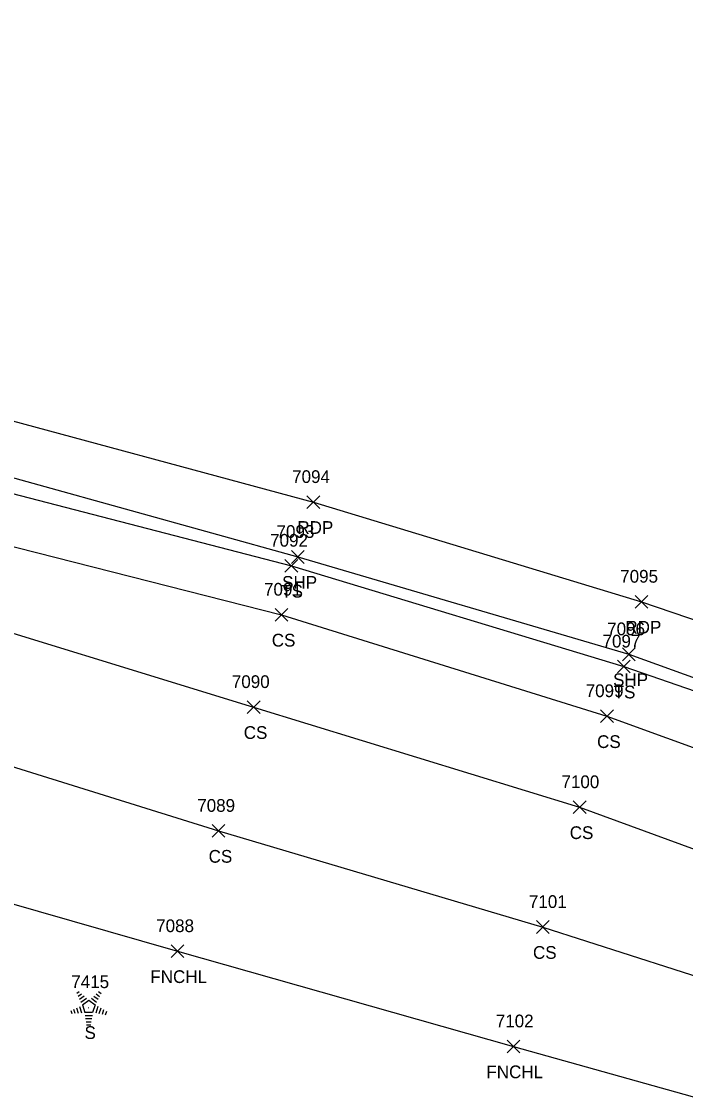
# Model space of a CAD drawing. Extents: x 1505656 to 1508446, y 700805 to 703031.
# Drawn here: x 1507826.1 to 1507930.5, y 701479.5 to 701648.6 of the extents above; entities that cross this region are included whole.
import ezdxf

# ---------------------------------------------------------------- set-up
doc = ezdxf.new("R2010")
doc.units = 0
for name, color, linetype in [('L_A', 7, 'Continuous'), ('L_I', 7, 'Continuous'), ('L_TIC', 7, 'Continuous'), ('LELB', 7, 'Continuous'), ('LFNC', 7, 'Continuous'), ('LTC', 7, 'Continuous'), ('P_A', 7, 'Continuous'), ('P_I', 7, 'Continuous'), ('P_TIC', 7, 'Continuous'), ('PET', 7, 'Continuous'), ('PSP', 7, 'Continuous')]:
    doc.layers.add(name, color=color, linetype=linetype)

msp = doc.modelspace()

# ---------------------------------------------------------------- linework, layer by layer
at = {"layer": 'L_TIC'}
for points in [[(1507867.53, 701562.07), (1507869.53, 701564.07)], [(1507869.53, 701562.07), (1507867.53, 701564.07)], [(1507866, 701554.37), (1507868, 701556.37)], [(1507868, 701554.37), (1507866, 701556.37)], [(1507919.81, 701546.22), (1507921.81, 701548.22)], [(1507921.81, 701546.22), (1507919.81, 701548.22)], [(1507861.6, 701539.85), (1507863.6, 701541.85)], [(1507863.6, 701539.85), (1507861.6, 701541.85)], [(1507917.17, 701538.42), (1507919.17, 701540.42)], [(1507919.17, 701538.42), (1507917.17, 701540.42)], [(1507912.87, 701524.11), (1507914.87, 701526.11)], [(1507914.87, 701524.11), (1507912.87, 701526.11)], [(1507856.08, 701520.39), (1507858.08, 701522.39)], [(1507858.08, 701520.39), (1507856.08, 701522.39)], [(1507907.09, 701505.28), (1507909.09, 701507.28)], [(1507909.09, 701505.28), (1507907.09, 701507.28)], [(1507849.61, 701501.48), (1507851.61, 701503.48)], [(1507851.61, 701501.48), (1507849.61, 701503.48)], [(1507902.46, 701486.51), (1507904.46, 701488.51)], [(1507904.46, 701486.51), (1507902.46, 701488.51)]]:
    msp.add_lwpolyline(points, dxfattribs=at)
at = {"layer": 'LELB'}
for points in [[(1507330.99, 701644.33), (1507331.57, 701641.78), (1507371.77, 701640.82), (1507418.46, 701636.99), (1507454.87, 701633.93), (1507504.71, 701630.03), (1507556.91, 701624.43), (1507606.36, 701618.24), (1507661.13, 701610.06), (1507708.24, 701601.04), (1507762.71, 701589.7), (1507814.48, 701577.03), (1507868.53, 701563.07), (1507920.81, 701547.22), (1507968.27, 701530.82), (1508018.88, 701511.91), (1508073.65, 701490), (1508121.33, 701468.38), (1508166.06, 701447.38), (1508217.92, 701421.51), (1508258.5, 701398.83)], [(1507371.82, 701631.2), (1507419.37, 701631.63), (1507454.54, 701624.79), (1507505.05, 701622.5), (1507556.06, 701615.76), (1507605.29, 701610.61), (1507659.37, 701602.95), (1507705.7, 701593), (1507760.19, 701582.5), (1507867, 701555.37), (1507918.17, 701539.42), (1507965.63, 701522.2), (1508016.59, 701504.14), (1508070.8, 701481.77), (1508118.11, 701461.28), (1508164.85, 701439.21), (1508217.28, 701414)], [(1507454.54, 701624.79), (1507504.74, 701612.91), (1507553.31, 701603.43), (1507603.85, 701602.08), (1507655.97, 701590.04), (1507703.48, 701579.9), (1507760.64, 701566.79), (1507809, 701557.31), (1507862.6, 701540.85), (1507913.87, 701525.11), (1507961.41, 701507.74), (1508011.25, 701488.42), (1508064.95, 701467.68), (1508110.8, 701446.82), (1508159.76, 701433), (1508184.08, 701421.84)], [(1507553.31, 701603.43), (1507601.29, 701589.31), (1507651.17, 701577.15), (1507700.01, 701567.77), (1507706.67, 701566.48), (1507755.13, 701548.25), (1507804.73, 701537.71), (1507857.08, 701521.39), (1507908.09, 701506.28), (1507956.13, 701490.86), (1508006.59, 701471.95), (1508058.56, 701454.54), (1508106.68, 701438.49), (1508127.36, 701424.8)]]:
    msp.add_lwpolyline(points, dxfattribs=at)
at = {"layer": 'LFNC'}
msp.add_lwpolyline([(1507703.46, 701543.53), (1507750.96, 701530.99), (1507801.07, 701516.67), (1507850.61, 701502.48), (1507903.46, 701487.51), (1507950.87, 701474.23), (1508002.24, 701459.96), (1508054.23, 701445.25), (1508102.48, 701432.1), (1508087.33, 701416.79), (1508080.06, 701410.17), (1508073.75, 701404.93), (1508071.13, 701402.05), (1508049.1, 701382.67), (1508028.82, 701363.66)], dxfattribs=at)
at = {"layer": 'LTC'}
for p, q in [((1507834.81, 701495.88), (1507835.16, 701496.14)), ((1507835.01, 701495.42), (1507835.54, 701495.8)), ((1507837.83, 701495.78), (1507838.38, 701495.38)), ((1507838.2, 701496.12), (1507838.62, 701495.82)), ((1507835.22, 701494.95), (1507835.93, 701495.46)), ((1507835.43, 701494.49), (1507836.31, 701495.12)), ((1507835.66, 701494.03), (1507836.67, 701494.77)), ((1507835.66, 701494.03), (1507836.05, 701492.84)), ((1507836.67, 701494.77), (1507837.67, 701494.04)), ((1507837.09, 701495.08), (1507837.9, 701494.49)), ((1507837.67, 701494.04), (1507837.28, 701492.84)), ((1507837.46, 701495.43), (1507838.14, 701494.93)), ((1507833.84, 701493.16), (1507833.99, 701492.7)), ((1507834.29, 701493.38), (1507834.5, 701492.73)), ((1507834.75, 701493.6), (1507835.02, 701492.76)), ((1507835.2, 701493.81), (1507835.53, 701492.79)), ((1507837.28, 701492.84), (1507836.05, 701492.84)), ((1507837.24, 701492.34), (1507836.09, 701492.34)), ((1507838.1, 701493.77), (1507837.77, 701492.73)), ((1507838.55, 701493.52), (1507838.26, 701492.64)), ((1507838.99, 701493.27), (1507838.76, 701492.54)), ((1507839.44, 701493.02), (1507839.25, 701492.45)), ((1507837.15, 701491.84), (1507836.17, 701491.84)), ((1507837.07, 701491.34), (1507836.24, 701491.34)), ((1507836.99, 701490.84), (1507836.31, 701490.84))]:
    msp.add_line(p, q, dxfattribs=at)
at = {"layer": 'P_TIC'}
for points in [[(1507870.99, 701572.08), (1507872.99, 701574.08)], [(1507872.99, 701572.08), (1507870.99, 701574.08)], [(1507868.54, 701563.45), (1507870.54, 701565.45)], [(1507870.54, 701563.45), (1507868.54, 701565.45)], [(1507922.59, 701556.41), (1507924.59, 701558.41)], [(1507924.59, 701556.41), (1507922.59, 701558.41)], [(1507920.6, 701548.15), (1507922.6, 701550.15)], [(1507922.6, 701548.15), (1507920.6, 701550.15)]]:
    msp.add_lwpolyline(points, dxfattribs=at)
at = {"layer": 'PET'}
msp.add_lwpolyline([(1507331.09, 701648.62), (1507371.38, 701647.72), (1507419.18, 701645.9), (1507454.47, 701643.92), (1507505.5, 701639.83), (1507558.24, 701634.71), (1507608.33, 701628.44), (1507662.88, 701620.32), (1507710.96, 701611.67), (1507764.19, 701600.14), (1507816.88, 701587.97), (1507871.99, 701573.08), (1507923.59, 701557.41), (1507972.42, 701540.77), (1508022.2, 701522.45), (1508077.84, 701500.13), (1508126.28, 701479.21), (1508172.23, 701457.76), (1508223.87, 701431.74), (1508273.2, 701405.41), (1508320.32, 701376.47), (1508371.41, 701343.81), (1508408.57, 701317.59), (1508442.85, 701293.88)], dxfattribs=at)
at = {"layer": 'PSP'}
msp.add_lwpolyline([(1507708.42, 701603.34), (1507763.41, 701591.78), (1507815.2, 701579.55), (1507869.54, 701564.45), (1507921.6, 701549.15), (1507968.74, 701532.12), (1508019.6, 701513.82), (1508074.06, 701491.08), (1508122.46, 701470.23), (1508167.01, 701449.38), (1508218.67, 701423.12), (1508267.84, 701395.95), (1508314.49, 701368.02), (1508364.92, 701335.51), (1508402.55, 701308.52), (1508433.77, 701283.19)], dxfattribs=at)

# ---------------------------------------------------------------- texts
at = {"layer": 'L_A'}
for s, p in [('TS', (1507866.94, 701558.07)), ('CS', (1507865.45, 701550.37)), ('TS', (1507919.22, 701542.22)), ('CS', (1507861.04, 701535.85)), ('CS', (1507916.61, 701534.42)), ('CS', (1507912.31, 701520.11)), ('CS', (1507855.52, 701516.39)), ('CS', (1507906.53, 701501.28)), ('FNCHL', (1507846.35, 701497.48)), ('S', (1507836, 701488.68)), ('FNCHL', (1507899.2, 701482.51))]:
    msp.add_text(s, height=2, dxfattribs=at).set_placement(p)
at = {"layer": 'L_I'}
for s, p in [('7092', (1507865.19, 701566.07)), ('7091', (1507864.23, 701558.37)), ('7097', (1507917.47, 701550.22)), ('7090', (1507859.17, 701543.85)), ('7099', (1507914.82, 701542.42)), ('7100', (1507911.01, 701528.11)), ('7089', (1507853.73, 701524.39)), ('7101', (1507905.89, 701509.28)), ('7088', (1507847.27, 701505.48)), ('7415', (1507833.92, 701496.68)), ('7102', (1507900.68, 701490.51))]:
    msp.add_text(s, height=2, dxfattribs=at).set_placement(p)
at = {"layer": 'LTC'}
msp.add_text('.', height=1.04, rotation=270, dxfattribs=at).set_placement((1507836.55, 701493.78))
at = {"layer": 'P_A'}
for s, p in [('RDP', (1507869.48, 701568.08)), ('SHP', (1507867.08, 701559.45)), ('RDP', (1507921.07, 701552.41)), ('SHP', (1507919.13, 701544.15))]:
    msp.add_text(s, height=2, dxfattribs=at).set_placement(p)
at = {"layer": 'P_I'}
for s, p in [('7094', (1507868.65, 701576.08)), ('7093', (1507866.2, 701567.45)), ('7095', (1507920.25, 701560.41)), ('7096', (1507918.2, 701552.15))]:
    msp.add_text(s, height=2, dxfattribs=at).set_placement(p)

doc.saveas('drawing.dxf')
